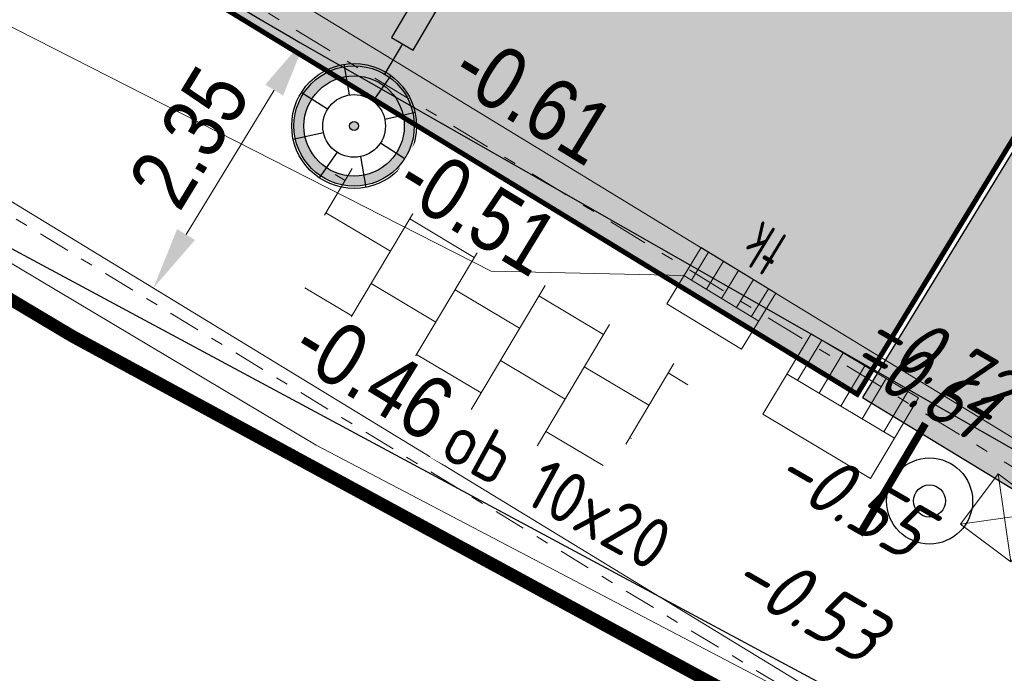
# Model space of a CAD drawing. Header units: metres. Extents: x 111546 to 149831, y 498798 to 507863.
# Tile 923 of 1056: x 111946.44 to 111954.29, y 501844.21 to 501849.42. Entities that reach past the tile are written whole.
import ezdxf
from ezdxf.enums import TextEntityAlignment as Align

# ---------------------------------------------------------------- set-up
doc = ezdxf.new("R2010")
doc.units = ezdxf.units.M
doc.linetypes.add('DASHDOT', pattern=[25.4, 12.7, -6.35, 0, -6.35])
doc.linetypes.add('DASHDOT2', pattern=[12.7, 6.35, -3.175, 0, -3.175])
for name, color, linetype in [('0-hoogte mv-bestaand', 253, 'Continuous'), ('0-hoogte mv-nieuw', 2, 'Continuous'), ('0-werkgrens', 210, 'FENCELINE1'), ('3-NW-HV-316010+318010-Afwerken zandbed voor wegfundering en menggranulaat-opp', 20, 'Continuous'), ('3-nw-verkeersbord-paal-aanlegtek', 2, 'Continuous'), ('3-vw-band-trb-13-15x25', 230, 'Continuous'), ('3-vw-lichtmast- ter (ver)plaatsen-verwijderen', 200, 'Continuous'), ('6-OVL-nw-lichtmast', 7, 'Continuous'), ('6-OVL-nw-lichtmast nr', 2, 'Continuous'), ('V03_KNTTEGELPAD', 252, 'Continuous')]:
    doc.layers.add(name, color=color, linetype=linetype)
for name, color, linetype, lineweight in [('0-kadastrale percelen', 253, 'AI-KADASTRAAL', 9), ('2-YY-kolkleiding HWA 125mm', 150, 'Continuous', 15), ('3-nw-band-ob 10x20', 7, 'Continuous', 13), ('3-nw-band-ob 10x20-achterkant', 7, 'DASHDOT', 13), ('3-nw-band-trb18-20x20-achterkant-stelspecie', 103, 'DASHDOT2', 15), ('3-nw-band-trb18-20x20-voorkant-stelspecie', 103, 'Continuous', 15), ('3-nw-kolk trottoir', 7, 'Continuous', 13), ('3-nw-maatvoering', 181, 'Continuous', 15), ('3-nw-text-20-herinrichting', 7, 'Continuous', 15), ('3-vw-kolk-trottoirkolk', 50, 'Continuous', 13), ('3-vw-object-kunststof paal', 7, 'Continuous', 13), ('3-vw-verharding', 3, 'Continuous', 15)]:
    doc.layers.add(name, color=color, linetype=linetype, lineweight=lineweight)
doc.layers.add('3-nw-menggranulaat', color=7, linetype='Continuous', lineweight=13, true_color=0xebebeb)
doc.styles.get("Standard").update_dxf_attribs({"font": 'isocp-ie.shx'})
doc.styles.add('veysel', font='isocp-ie.shx', dxfattribs={"height": 0.1})
doc.styles.add('Zaanstad', font='ARIALN.TTF')
doc.styles.add('Zaanstad 1-200 2.5mm', font='ARIALN.TTF', dxfattribs={"height": 0.5})
doc.linetypes.add('AI-KADASTRAAL', pattern='A,5.5,-2,["K",Standard,S=1.8,R=0,X=0,Y=-0.9],-2,5.5,-2,[5,NLCS.SHX,S=0.75,R=0,X=0,Y=0],-2', length=19)
doc.linetypes.add('FENCELINE1', pattern='A,6.35,-2.54,[133,ltypeshp.shx,S=2.54,R=0,X=-2.54,Y=0],-2.54,25.4', length=36.83)
doc.dimstyles.new('1-250', dxfattribs={"dimscale": 0.25, "dimtxt": 2, "dimasz": 2, "dimexe": 1, "dimexo": 1, "dimgap": 0.5, "dimtad": 1, "dimzin": 0, "dimdsep": 46, "dimtxsty": 'Zaanstad', "dimcen": 0, "dimclrd": 256, "dimclre": 256, "dimclrt": 256, "dimadec": 0, "dimazin": 0, "dimtfac": 1, "dimtofl": 0, "dimtmove": 0, "dimatfit": 3, "dimfxl": 1, "dimtfill": 1, "dimtolj": 1, "dimtzin": 0, "dimlwd": -1, "dimlwe": -1, "dimarcsym": 0})

# ---------------------------------------------------------------- blocks, each defined once
blk = doc.blocks.new('Q21')
at = {"color": 0, "linetype": 'ByBlock', "lineweight": -2}
for p, q in [((-0.003, 0.25), (0.001, 0.5)), ((-0.1815, 0.172), (-0.3635, 0.3435)), ((0.173, 0.1805), (0.351, 0.353)), ((0.25, 0.0075), (0.5, 0.015)), ((-0.25, -0.0075), (-0.5, -0.015)), ((-0.186, -0.167), (-0.3655, -0.341)), ((0.1825, -0.171), (0.3575, -0.336)), ((-0.0105, -0.25), (-0.014, -0.5))]:
    blk.add_line(p, q, dxfattribs=at)
for radius in [0.498, 0.25]:
    blk.add_circle((0, 0), radius, dxfattribs=at)
blk = doc.blocks.new('*D582')
at = {"layer": '3-nw-maatvoering', "ltscale": 0.01, "transparency": 16777216}
blk.add_line((111948.4684, 501848.8594), (111947.7654, 501847.7069), dxfattribs=at)
for points in [[(111948.3973, 501848.9028), (111948.5396, 501848.816), (111948.7288, 501849.2863)], [(111947.6942, 501847.7503), (111947.8365, 501847.6635), (111947.505, 501847.2801)]]:
    blk.add_solid(points, dxfattribs=at)
at = {"layer": 'Defpoints', "color": 0, "ltscale": 0.01, "transparency": 16777216}
for p in [(111948.7288, 501849.2863), (111947.505, 501847.2801), (111947.505, 501847.2801)]:
    blk.add_point(p, dxfattribs=at)
at = {"layer": '3-nw-maatvoering', "ltscale": 0.01, "transparency": 16777216, "insert": (111947.7922, 501848.4812), "char_height": 0.5, "attachment_point": 5, "rotation": 58.6164, "style": 'Zaanstad', "bg_fill": 3, "box_fill_scale": 1.1, "bg_fill_color": 256, "bg_fill_true_color": 13158600, "bg_fill_transparency": 0}
blk.add_mtext('\\A1;2.35', dxfattribs=at)
blk = doc.blocks.new('6-OVL-LM 5.0m')
at = {"linetype": 'ByBlock', "lineweight": -2}
h = blk.add_hatch(color=0, dxfattribs=at)
h.paths.add_polyline_path([(-0.0025, 0.48, 1), (0.0025, -0.48, 1)])
h.paths.add_polyline_path([(0.0021, -0.4, -1), (-0.0021, 0.4, -1)], flags=16)
h.paths.add_polyline_path([(0.0002, -0.036, -1), (-0.0002, 0.036, -1)], flags=0)
blk.add_hatch(color=0, dxfattribs=at).paths.add_polyline_path([(1.2005, -0.0939), (1.1995, 0.1061), (0.7595, 0.1039), (0.7605, -0.0961)])
at = {"color": 0, "linetype": 'ByBlock', "lineweight": -2}
blk.add_lwpolyline([(0.7605, -0.0961), (1.2005, -0.0939), (1.1995, 0.1061), (0.7595, 0.1039)], close=True, dxfattribs=at)
blk.add_lwpolyline([(0.76, 0.0039), (0.48, 0.0024)], dxfattribs=at)
for radius in [0.48, 0.4, 0.036]:
    blk.add_circle((0, 0), radius, dxfattribs=at)
at = {"layer": '6-OVL-nw-lichtmast nr', "linetype": 'ByBlock', "lineweight": -2, "style": 'Zaanstad'}
blk.add_attdef('MAST', (1.3066, 0.2773), '', height=0.4, dxfattribs=at)
at = {"layer": '6-OVL-nw-lichtmast nr', "linetype": 'ByBlock', "lineweight": -2, "style": 'Zaanstad', "flags": 1}
blk.add_attdef('STRAAT', (1.3066, -0.5834), '', height=0.4, dxfattribs=at)
blk = doc.blocks.new('tgls')
at = {"linetype": 'Continuous'}
for p, q in [((-1.0184, -0.6632), (-1.0184, 0.5749)), ((-0.4184, -0.668), (-0.4184, 0.5726)), ((0.1816, -0.6728), (0.1816, 0.5702)), ((0.7816, -0.6776), (0.7816, 0.5679)), ((-1.0184, 0.3293), (-1.5518, 0.3293)), ((0.1816, 0.3293), (-0.4184, 0.3293)), ((1.2176, 0.3293), (0.7816, 0.3293)), ((-1.6184, -0.6584), (-1.6184, 0.0902)), ((-1.6184, 0.0293), (-1.6354, 0.0293)), ((-0.4184, 0.0293), (-1.0184, 0.0293)), ((0.7816, 0.0293), (0.1816, 0.0293)), ((-1.0184, -0.2707), (-1.6184, -0.2707)), ((0.1816, -0.2707), (-0.4184, -0.2707)), ((1.3816, -0.2707), (0.7816, -0.2707)), ((1.3816, -0.6824), (1.3816, -0.2479)), ((-1.6184, -0.5707), (-1.8025, -0.5707)), ((-0.4184, -0.5707), (-1.0184, -0.5707)), ((0.7816, -0.5707), (0.1816, -0.5707)), ((1.4733, -0.5707), (1.3816, -0.5707))]:
    blk.add_line(p, q, dxfattribs=at)
blk = doc.blocks.new('straatkolk_M')
at = {"linetype": 'Continuous'}
for p, q in [((-0.404, 0.475), (-0.569, -0.255)), ((0.569, 0.255), (-0.404, 0.475)), ((0.569, 0.255), (0.404, -0.475)), ((0.404, -0.475), (-0.569, -0.255))]:
    blk.add_line(p, q, dxfattribs=at)
blk = doc.blocks.new('Bestaande trottoirkolk')
for points in [[(-0.4, 0.3742), (-0.4, 0.7484)], [(-0.2, 0.3742), (-0.2, 0.7484)], [(0, 0.3742), (0, 0.7484)], [(0.2, 0.3742), (0.2, 0.7484)], [(0.4, 0.3742), (0.4, 0.7484)], [(-0.4988, 0.3742), (0.4988, 0.3742)]]:
    blk.add_lwpolyline(points)
at = {"rotation": 12.74062106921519}
blk.add_blockref('straatkolk_M', (0, 0.3742), dxfattribs=at)
blk = doc.blocks.new('3-PAAL KUNSTSTOF')
for p, q in [((-0.3, 0.225), (0.2, -0.275)), ((0.2, 0.225), (-0.3, -0.275))]:
    blk.add_line(p, q)
at = {"flags": 128}
blk.add_lwpolyline([(-0.3, -0.275), (0.2, -0.275), (0.2, 0.225), (-0.3, 0.225)], close=True, dxfattribs=at)
blk = doc.blocks.new('*U738')
blk.add_line((0.225, 0), (-0.225, 0))
for points in [[(-0.28, -0.2619), (-0.28, 0)], [(0, -0.2619), (0, 0)], [(-0.14, -0.2619), (-0.14, 0)], [(0.14, -0.2619), (0.14, 0)], [(0.28, -0.2619), (0.28, 0)], [(0.3491, -0.2619), (-0.3491, -0.2619)]]:
    blk.add_lwpolyline(points)
at = {"xscale": -0.7000000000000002, "yscale": 0.7000000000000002, "zscale": 0.7000000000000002, "rotation": 347.2593789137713}
blk.add_blockref('straatkolk_M', (0, -0.2619), dxfattribs=at)
at = {"linetype": 'DASHDOT', "lineweight": 5, "width": 0.665014}
blk.add_text('tk', height=0.3703, rotation=179.97458, dxfattribs=at).set_placement((0.2142, 0.4382))
blk = doc.blocks.new('paal_verkeersbord')
at = {"const_width": 0.035}
blk.add_lwpolyline([(-0.3, -0.1997), (0.3, -0.2003)], dxfattribs=at)
for radius in [0.2, 0.0745]:
    blk.add_circle((0, 0), radius)

msp = doc.modelspace()

# ---------------------------------------------------------------- linework, layer by layer
at = {"layer": '0-kadastrale percelen', "ltscale": 0.25}
msp.add_lwpolyline([(111948.305, 501829.428), (111954.132, 501843.232), (111948.803, 501846.027), (111944.374, 501848.668), (111942.496, 501850), (111938.897, 501852.553), (111936.334, 501849.829), (111934.859, 501851.146), (111930.143, 501845.989)], dxfattribs=at)
at = {"layer": '3-nw-band-ob 10x20', "ltscale": 0.02}
msp.add_lwpolyline([(111938.7996, 501852.5904), (111954.7431, 501842.8648)], dxfattribs=at)
at = {"layer": '3-nw-band-ob 10x20-achterkant', "ltscale": 0.02}
msp.add_lwpolyline([(111938.8187, 501852.4617), (111954.6814, 501842.7852)], dxfattribs=at)
at = {"layer": 'V03_KNTTEGELPAD'}
msp.add_line((111953.624, 501843.699), (111944.374, 501848.668), dxfattribs=at)

# ---------------------------------------------------------------- block references
at = {"layer": '3-nw-kolk trottoir', "ltscale": 0.05, "rotation": 328.6163991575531}
msp.add_blockref('*U738', (111952.1716, 501847.4204), dxfattribs=at)
at = {"layer": '3-nw-verkeersbord-paal-aanlegtek', "xscale": 1.716311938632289, "yscale": 1.716311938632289, "zscale": 1.716311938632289, "rotation": 239.3988526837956}
msp.add_blockref('paal_verkeersbord', (111953.696, 501845.5809), dxfattribs=at)
at = {"layer": '3-vw-kolk-trottoirkolk', "rotation": 329.1865597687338}
msp.add_blockref('Bestaande trottoirkolk', (111952.7957, 501846.0169), dxfattribs=at)
at = {"layer": '3-vw-lichtmast- ter (ver)plaatsen-verwijderen', "rotation": 190.8255594}
msp.add_blockref('Q21', (111949.106, 501848.573), dxfattribs=at)
at = {"layer": '3-vw-object-kunststof paal', "rotation": 53.06021713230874}
msp.add_blockref('3-PAAL KUNSTSTOF', (111954.3037, 501845.5013), dxfattribs=at)

# ---------------------------------------------------------------- texts
at = {"layer": '0-hoogte mv-bestaand', "style": 'veysel', "oblique": 15}
for s, p in [('-0.72', (111953.6662, 501846.516)), ('-0.61', (111953.5185, 501846.345)), ('-0.55', (111952.962, 501845.4132)), ('-0.53', (111952.6142, 501844.5781))]:
    msp.add_text(s, height=0.45, rotation=330, dxfattribs=at).set_placement(p, align=Align.CENTER)

# ---------------------------------------------------------------- next in the draw order: dimensions: what is measured, and where the dimension line sits
at = {"layer": '3-nw-maatvoering', "ltscale": 0.01}
dim = msp.add_aligned_dim(p1=(111948.7288, 501849.2863), p2=(111947.505, 501847.2801), distance=0, dimstyle='1-250', dxfattribs=at)
dim.commit()
dim.dimension.update_dxf_attribs({"geometry": '*D582', "text_midpoint": (111947.7922, 501848.4812)})

# ---------------------------------------------------------------- next in the draw order: linework, layer by layer
at = {"layer": '3-nw-band-trb18-20x20-achterkant-stelspecie', "ltscale": 0.05, "elevation": 0}
msp.add_lwpolyline([(111938.7978, 501854.7368, -0.106927), (111941.1144, 501853.9311), (111955.0068, 501845.4566)], format="xyb", dxfattribs=at)
at = {"layer": '3-NW-HV-316010+318010-Afwerken zandbed voor wegfundering en menggranulaat-opp'}
msp.add_lwpolyline([(112022.8152, 501980.6823), (112015.7803, 501983.2979), (112012.7309, 501975.0297), (111999.4836, 501939.1108), (111996.2923, 501938.3876), (111992.5179, 501928.7676), (111994.7292, 501926.2197), (111992.7618, 501920.8852), (111990.9535, 501916.2577), (111987.3966, 501907.1552), (111984.5685, 501905.9622), (111979.6175, 501893.2924), (111980.8658, 501890.4421), (111966.3394, 501853.2677, 0.001323), (111965.8609, 501852.0335), (111958.2211, 501851.1683), (111956.6509, 501852.1262), (111953.1617, 501846.4064), (111954.801, 501845.4065), (111961.0159, 501838.2435, 0.005306), (111959.6211, 501833.7311), (111947.8873, 501794.3967, -0.040923)], format="xyb", dxfattribs=at)
at = {"layer": '3-vw-band-trb-13-15x25', "ltscale": 0.1}
msp.add_lwpolyline([(111948.674, 501849.238), (111954.401, 501845.973), (111957.548, 501851.051), (111944.265, 501859.354)], dxfattribs=at)
msp.add_arc((111981.3738, 501905.528), 65.0987, 234.515395, 239.847012, dxfattribs=at)

# ---------------------------------------------------------------- next in the draw order: block references
at = {"layer": '3-vw-verharding', "rotation": 149.2054124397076}
msp.add_blockref('tgls', (111949.9284, 501846.9407), dxfattribs=at)
at = {"layer": '6-OVL-nw-lichtmast', "ltscale": 0.05, "rotation": 59.29410037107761}
msp.add_blockref('6-OVL-LM 5.0m', (111949.106, 501848.573), dxfattribs=at)

# ---------------------------------------------------------------- next in the draw order: texts
at = {"layer": '0-hoogte mv-nieuw', "insert": (111949.8456, 501848.9151), "char_height": 0.5, "attachment_point": 7, "rotation": 328.59953, "style": 'Zaanstad 1-200 2.5mm', "bg_fill": 3, "box_fill_scale": 1.1, "bg_fill_color": 256, "bg_fill_true_color": 13158600, "bg_fill_transparency": 0}
msp.add_mtext('\\A1;-0.61', dxfattribs=at)
at = {"layer": '3-nw-text-20-herinrichting', "color": 0, "insert": (111949.7673, 501845.9467), "char_height": 0.408319, "attachment_point": 7, "rotation": 331.3262, "style": 'veysel', "bg_fill": 3, "box_fill_scale": 1.1, "bg_fill_color": 256, "bg_fill_true_color": 13158600, "bg_fill_transparency": 0}
msp.add_mtext('\\A1;ob 10x20', dxfattribs=at)

# ---------------------------------------------------------------- next in the draw order: texts
at = {"layer": '0-hoogte mv-nieuw', "insert": (111949.4014, 501848.0306), "char_height": 0.5, "attachment_point": 7, "rotation": 328.59953, "style": 'Zaanstad 1-200 2.5mm', "bg_fill": 3, "box_fill_scale": 1.1, "bg_fill_color": 256, "bg_fill_true_color": 13158600, "bg_fill_transparency": 0}
msp.add_mtext('\\A1;-0.51', dxfattribs=at)

# ---------------------------------------------------------------- next in the draw order: linework, layer by layer
at = {"layer": '2-YY-kolkleiding HWA 125mm', "ltscale": 0.06, "elevation": 0}
msp.add_lwpolyline([(111951.7371, 501847.3786), (111950.1987, 501847.4143), (111931.883, 501856.744)], dxfattribs=at)

# ---------------------------------------------------------------- next in the draw order: texts
at = {"layer": '0-hoogte mv-nieuw', "insert": (111948.571, 501846.711), "char_height": 0.5, "attachment_point": 7, "rotation": 328.59953, "style": 'Zaanstad 1-200 2.5mm', "bg_fill": 3, "box_fill_scale": 1.1, "bg_fill_color": 256, "bg_fill_true_color": 13158600, "bg_fill_transparency": 0}
msp.add_mtext('\\A1;-0.46', dxfattribs=at)

# ---------------------------------------------------------------- next in the draw order: hatches: boundary and pattern name
at = {"layer": '3-nw-menggranulaat', "ltscale": 0.02}
h = msp.add_hatch(color=256, dxfattribs=at)
h.dxf.hatch_style = 1
edge = h.paths.add_edge_path(flags=17)
edge.add_line((111945.4205, 501891.0356), (111945.6729, 501890.794))
edge.add_line((111945.6729, 501890.794), (111945.6874, 501890.807))
edge.add_line((111945.6874, 501890.807), (111945.7046, 501890.8177))
edge.add_line((111945.7046, 501890.8177), (111945.7238, 501890.8259))
edge.add_line((111945.7238, 501890.8259), (111945.7445, 501890.8318))
edge.add_line((111945.7445, 501890.8318), (111945.7662, 501890.8351))
edge.add_line((111945.7662, 501890.8351), (111945.7883, 501890.836))
edge.add_line((111945.7883, 501890.836), (111945.8102, 501890.8344))
edge.add_line((111945.8102, 501890.8344), (111945.8314, 501890.8303))
edge.add_line((111945.8314, 501890.8303), (111945.8513, 501890.8237))
edge.add_line((111945.8513, 501890.8237), (111945.8693, 501890.8145))
edge.add_line((111945.8693, 501890.8145), (111945.8849, 501890.8028))
edge.add_arc((111943.4234, 501888.1077), 3.65, -30.75903, 47.59341, ccw=False)
edge.add_line((111946.56, 501886.241), (111946.396, 501885.9655))
edge.add_line((111946.396, 501885.9655), (111953.9762, 501881.4542))
edge.add_line((111953.9762, 501881.4542), (111958.2826, 501888.69))
edge.add_line((111958.2826, 501888.69), (111956.8741, 501889.9773))
edge.add_line((111956.8741, 501889.9773), (111951.4568, 501894.3664))
edge.add_line((111951.4568, 501894.3664), (111933.3048, 501910.9454))
edge.add_arc((111934.4175, 501912.1637), 1.65, 137.59341, 227.59341, ccw=False)
edge.add_line((111933.1992, 501913.2764), (111952.7546, 501934.6874))
edge.add_line((111952.7546, 501934.6874), (111952.7652, 501934.6999))
edge.add_line((111952.7652, 501934.6999), (111952.7884, 501934.7244))
edge.add_line((111952.7884, 501934.7244), (111958.8189, 501941.3271))
edge.add_arc((111962.9907, 501937.5168), 5.65, 65.58791, 137.59341, ccw=False)
edge.add_line((111965.3258, 501942.6617), (111990.2953, 501931.3286))
edge.add_line((111990.2953, 501931.3286), (111992.5123, 501928.7742))
edge.add_line((111992.5123, 501928.7742), (111996.2832, 501938.3855))
edge.add_line((111996.2832, 501938.3855), (111993.0828, 501937.6602))
edge.add_line((111993.0828, 501937.6602), (111947.8566, 501958.1872))
edge.add_line((111947.8566, 501958.1872), (111944.1829, 501950.2846))
edge.add_line((111944.1829, 501950.2846), (111946.0273, 501949.4554))
edge.add_arc((111943.3152, 501943.3934), 6.641, -41.72574, 65.89655, ccw=False)
edge.add_line((111948.2716, 501938.9734), (111948.2104, 501938.9056))
edge.add_line((111948.2104, 501938.9056), (111948.1767, 501938.8686))
edge.add_line((111948.1767, 501938.8686), (111919.7385, 501908.7564))
edge.add_line((111919.7385, 501908.7564), (111924.5965, 501904.3126))
edge.add_line((111924.5965, 501904.3126), (111926.7841, 501906.8548))
edge.add_line((111926.7841, 501906.8548), (111926.8718, 501906.9396))
edge.add_arc((111927.9845, 501905.4644), 1.8478, 39.9448, 127.02577, ccw=False)
edge.add_line((111929.4011, 501906.6508), (111929.3935, 501906.5287))
edge.add_line((111929.3935, 501906.5287), (111929.4066, 501906.5141))
edge.add_line((111929.4066, 501906.5141), (111929.4175, 501906.497))
edge.add_line((111929.4175, 501906.497), (111929.426, 501906.4777))
edge.add_line((111929.426, 501906.4777), (111929.4321, 501906.4569))
edge.add_line((111929.4321, 501906.4569), (111929.4359, 501906.4352))
edge.add_line((111929.4359, 501906.4352), (111929.4371, 501906.4131))
edge.add_line((111929.4371, 501906.4131), (111929.4359, 501906.3911))
edge.add_line((111929.4359, 501906.3911), (111929.4321, 501906.3699))
edge.add_line((111929.4321, 501906.3699), (111929.4257, 501906.35))
edge.add_line((111929.4257, 501906.35), (111929.4167, 501906.3319))
edge.add_line((111929.4167, 501906.3319), (111929.338, 501906.2428))
edge.add_line((111929.338, 501906.2428), (111945.4205, 501891.0356))
edge = h.paths.add_edge_path()
edge.add_line((111939.0689, 501884.2217), (111923.2649, 501898.6751))
edge.add_line((111923.2649, 501898.6751), (111923.0035, 501899.3073))
edge.add_line((111923.0035, 501899.3073), (111922.989, 501899.2943))
edge.add_line((111922.989, 501899.2943), (111922.9719, 501899.2837))
edge.add_line((111922.9719, 501899.2837), (111922.9527, 501899.2756))
edge.add_line((111922.9527, 501899.2756), (111922.932, 501899.2699))
edge.add_line((111922.932, 501899.2699), (111922.9104, 501899.2666))
edge.add_line((111922.9104, 501899.2666), (111922.8883, 501899.2659))
edge.add_line((111922.8883, 501899.2659), (111922.8665, 501899.2676))
edge.add_line((111922.8665, 501899.2676), (111922.8453, 501899.2718))
edge.add_line((111922.8453, 501899.2718), (111922.8254, 501899.2785))
edge.add_line((111922.8254, 501899.2785), (111922.8074, 501899.2877))
edge.add_line((111922.8074, 501899.2877), (111922.7918, 501899.2994))
edge.add_line((111922.7918, 501899.2994), (111922.7244, 501899.361))
edge.add_arc((111923.7904, 501900.8134), 1.8016, 142.46827, 233.72181, ccw=False)
edge.add_line((111922.3617, 501901.9109), (111924.5902, 501904.3072))
edge.add_line((111924.5902, 501904.3072), (111919.7344, 501908.7519))
edge.add_line((111919.7344, 501908.7519), (111909.1625, 501897.0827))
edge.add_line((111909.1625, 501897.0827), (111913.8523, 501892.7753))
edge.add_line((111913.8523, 501892.7753), (111915.8761, 501894.9148))
edge.add_arc((111917.0874, 501893.8799), 1.5932, 61.0323, 139.48943, ccw=False)
edge.add_line((111917.8591, 501895.2738), (111918.9555, 501894.4073))
edge.add_line((111918.9555, 501894.4073), (111918.9686, 501894.3928))
edge.add_line((111918.9686, 501894.3928), (111918.9794, 501894.3756))
edge.add_line((111918.9794, 501894.3756), (111918.9879, 501894.3564))
edge.add_line((111918.9879, 501894.3564), (111918.9939, 501894.3357))
edge.add_line((111918.9939, 501894.3357), (111918.9976, 501894.314))
edge.add_line((111918.9976, 501894.314), (111918.9988, 501894.2919))
edge.add_line((111918.9988, 501894.2919), (111918.9974, 501894.27))
edge.add_line((111918.9974, 501894.27), (111918.9936, 501894.2488))
edge.add_line((111918.9936, 501894.2488), (111918.9871, 501894.2289))
edge.add_line((111918.9871, 501894.2289), (111918.9781, 501894.2108))
edge.add_line((111918.9781, 501894.2108), (111918.9664, 501894.1952))
edge.add_line((111918.9664, 501894.1952), (111937.2225, 501877.2639))
edge.add_line((111937.2225, 501877.2639), (111937.3506, 501877.4043))
edge.add_line((111937.3506, 501877.4043), (111937.3651, 501877.4173))
edge.add_line((111937.3651, 501877.4173), (111937.3822, 501877.4279))
edge.add_line((111937.3822, 501877.4279), (111937.4014, 501877.4361))
edge.add_line((111937.4014, 501877.4361), (111937.4221, 501877.4419))
edge.add_line((111937.4221, 501877.4419), (111937.4437, 501877.4452))
edge.add_line((111937.4437, 501877.4452), (111937.4658, 501877.446))
edge.add_line((111937.4658, 501877.446), (111937.4876, 501877.4444))
edge.add_line((111937.4876, 501877.4444), (111937.5088, 501877.4403))
edge.add_line((111937.5088, 501877.4403), (111937.5286, 501877.4336))
edge.add_line((111937.5286, 501877.4336), (111937.5466, 501877.4245))
edge.add_line((111937.5466, 501877.4245), (111937.5622, 501877.4128))
edge.add_line((111937.5622, 501877.4128), (111938.7544, 501876.3239))
edge.add_arc((111936.2929, 501873.6289), 3.65, -30.75903, 47.59341, ccw=False)
edge.add_line((111939.4294, 501871.7622), (111938.385, 501870.0074))
edge.add_arc((111935.2485, 501871.8741), 3.65, 245.34011, 329.24097, ccw=False)
edge.add_line((111933.7256, 501868.557), (111929.0206, 501864.0685))
edge.add_arc((111924.456, 501860.7388), 5.65, -42.41791, 36.11015, ccw=False)
edge.add_line((111928.6271, 501856.9276), (111889.9448, 501814.5917))
edge.add_line((111889.9448, 501814.5917), (111889.9191, 501814.5632))
edge.add_line((111889.9191, 501814.5632), (111886.2337, 501810.5301))
edge.add_arc((111888.7069, 501808.2704), 3.35, 137.58209, 197.54111)
edge.add_line((111885.5126, 501807.2607), (111890.1896, 501792.4643))
edge.add_arc((111884.8023, 501790.7615), 5.65, -42.58489, 17.54111, ccw=False)
edge.add_line((111888.9623, 501786.9382), (111860.4469, 501755.9116))
edge.add_line((111860.4469, 501755.9116), (111859.2031, 501754.8538))
edge.add_arc((111856.663, 501757.1884), 3.45, 227.41511, 317.41511, ccw=False)
edge.add_line((111854.3284, 501754.6482), (111853.4568, 501755.1777))
edge.add_line((111853.4568, 501755.1777), (111841.6617, 501766.0181))
edge.add_line((111841.6617, 501766.0181), (111839.7535, 501767.7719))
edge.add_line((111839.7535, 501767.7719), (111835.8964, 501763.5751))
edge.add_line((111835.8964, 501763.5751), (111836.3161, 501763.1893))
edge.add_line((111836.3161, 501763.1893), (111876.9192, 501725.8727))
edge.add_line((111876.9192, 501725.8727), (111896.1196, 501708.2263))
edge.add_line((111896.1196, 501708.2263), (111899.9767, 501712.4231))
edge.add_line((111899.9767, 501712.4231), (111865.4492, 501744.1559))
edge.add_line((111865.4492, 501744.1559), (111865.3726, 501744.498))
edge.add_arc((111868.3838, 501747.7744), 4.45, 137.6472, 227.41511, ccw=False)
edge.add_line((111865.0952, 501750.7724), (111898.3784, 501787.2824))
edge.add_arc((111895.9027, 501789.5392), 3.35, 317.64716, 383.53609)
edge.add_line((111898.974, 501790.877), (111897.9326, 501793.2678))
edge.add_line((111897.9326, 501793.2678), (111893.2508, 501804.0168))
edge.add_arc((111897.6973, 501805.9535), 4.85, 137.58209, 203.53609, ccw=False)
edge.add_line((111894.1169, 501809.225), (111896.1368, 501811.4357))
edge.add_line((111896.1368, 501811.4357), (111933.9229, 501852.7908))
edge.add_arc((111938.094, 501848.9797), 5.65, 58.6164, 137.58209, ccw=False)
edge.add_line((111941.0363, 501853.8031), (111953.1191, 501846.4325))
edge.add_line((111953.1191, 501846.4325), (111956.6082, 501852.1523))
edge.add_line((111956.6082, 501852.1523), (111946.6541, 501858.2243))
edge.add_arc((111949.5965, 501863.0477), 5.65, 149.24097, 238.6164, ccw=False)
edge.add_line((111944.7413, 501865.9373), (111953.9493, 501881.412))
edge.add_line((111953.9493, 501881.412), (111946.3755, 501885.9311))
edge.add_line((111946.3755, 501885.9311), (111945.5156, 501884.4862))
edge.add_arc((111942.3791, 501886.3529), 3.65, 227.59341, 329.24097, ccw=False)
edge.add_line((111939.9176, 501883.6579), (111939.889, 501883.6834))
edge.add_line((111939.889, 501883.6834), (111939.8577, 501883.7108))
edge.add_line((111939.8577, 501883.7108), (111939.7902, 501883.77))
edge.add_line((111939.7902, 501883.77), (111939.7218, 501883.8337))
edge.add_line((111939.7218, 501883.8337), (111939.6895, 501883.8666))
edge.add_line((111939.6895, 501883.8666), (111939.6596, 501883.8999))
edge.add_line((111939.6596, 501883.8999), (111939.6328, 501883.9333))
edge.add_line((111939.6328, 501883.9333), (111939.6101, 501883.9666))
edge.add_line((111939.6101, 501883.9666), (111939.5924, 501883.9996))
edge.add_line((111939.5924, 501883.9996), (111939.5804, 501884.032))
edge.add_line((111939.5804, 501884.032), (111939.5751, 501884.0637))
edge.add_line((111939.5751, 501884.0637), (111939.5772, 501884.0942))
edge.add_line((111939.5772, 501884.0942), (111939.5814, 501884.109))
edge.add_line((111939.5814, 501884.109), (111939.5877, 501884.1235))
edge.add_line((111939.5877, 501884.1235), (111939.5963, 501884.1376))
edge.add_line((111939.5963, 501884.1376), (111939.3596, 501884.0053))
edge.add_line((111939.3596, 501884.0053), (111939.0689, 501884.2217))
edge = h.paths.add_edge_path(flags=17)
edge.add_line((111933.0577, 501869.1111), (111912.895, 501887.549))
edge.add_line((111912.895, 501887.549), (111912.8805, 501887.5359))
edge.add_line((111912.8805, 501887.5359), (111912.8633, 501887.5253))
edge.add_line((111912.8633, 501887.5253), (111912.8441, 501887.517))
edge.add_line((111912.8441, 501887.517), (111912.8234, 501887.5112))
edge.add_line((111912.8234, 501887.5112), (111912.8017, 501887.5079))
edge.add_line((111912.8017, 501887.5079), (111912.7796, 501887.507))
edge.add_line((111912.7796, 501887.507), (111912.7577, 501887.5086))
edge.add_line((111912.7577, 501887.5086), (111912.7366, 501887.5127))
edge.add_line((111912.7366, 501887.5127), (111912.7167, 501887.5193))
edge.add_line((111912.7167, 501887.5193), (111912.6986, 501887.5285))
edge.add_line((111912.6986, 501887.5285), (111912.683, 501887.5402))
edge.add_line((111912.683, 501887.5402), (111912.2714, 501887.9162))
edge.add_arc((111913.4223, 501889.4072), 1.8836, 145.26236, 232.33447, ccw=False)
edge.add_line((111911.8745, 501890.4805), (111913.8494, 501892.7722))
edge.add_line((111913.8494, 501892.7722), (111909.1549, 501897.0744))
edge.add_line((111909.1549, 501897.0744), (111901.8785, 501889.0129))
edge.add_line((111901.8785, 501889.0129), (111928.2662, 501864.9107))
edge.add_arc((111924.456, 501860.7388), 5.65, 37.7584, 47.59468, ccw=False)
edge.add_line((111928.9229, 501864.1984), (111933.6754, 501868.5805))
edge.add_arc((111935.2485, 501871.8741), 3.65, 233.53134, 244.47053, ccw=False)
edge.add_line((111933.079, 501868.9388), (111933.0701, 501868.9465))
edge.add_line((111933.0701, 501868.9465), (111933.0624, 501868.9556))
edge.add_line((111933.0624, 501868.9556), (111933.0558, 501868.9659))
edge.add_line((111933.0558, 501868.9659), (111933.0502, 501868.9772))
edge.add_line((111933.0502, 501868.9772), (111933.0458, 501868.9893))
edge.add_line((111933.0458, 501868.9893), (111933.0424, 501869.0021))
edge.add_line((111933.0424, 501869.0021), (111933.039, 501869.0288))
edge.add_line((111933.039, 501869.0288), (111933.0399, 501869.056))
edge.add_line((111933.0399, 501869.056), (111933.0451, 501869.0822))
edge.add_line((111933.0451, 501869.0822), (111933.0493, 501869.0944))
edge.add_line((111933.0493, 501869.0944), (111933.0545, 501869.1059))
edge.add_line((111933.0545, 501869.1059), (111933.0608, 501869.1163))
edge.add_line((111933.0608, 501869.1163), (111933.0682, 501869.1256))
edge.add_line((111933.0682, 501869.1256), (111933.0577, 501869.1111))
edge = h.paths.add_edge_path()
edge.add_line((111992.5179, 501928.7676), (111994.7292, 501926.2197))
edge.add_line((111994.7292, 501926.2197), (111992.7618, 501920.8852))
edge.add_line((111992.7618, 501920.8852), (111990.9535, 501916.2577))
edge.add_line((111990.9535, 501916.2577), (111987.3966, 501907.1552))
edge.add_line((111987.3966, 501907.1552), (111984.5685, 501905.9622))
edge.add_line((111984.5685, 501905.9622), (111979.6175, 501893.2924))
edge.add_line((111979.6175, 501893.2924), (111980.8658, 501890.4421))
edge.add_line((111980.8658, 501890.4421), (111966.3394, 501853.2677))
edge.add_arc((112199.3326, 501762.2227), 250.15, 158.656294, 158.959504)
edge.add_line((111965.8609, 501852.0335), (111958.2211, 501851.1683))
edge.add_line((111958.2211, 501851.1683), (111956.6509, 501852.1262))
edge.add_line((111956.6509, 501852.1262), (111953.1617, 501846.4064))
edge.add_line((111953.1617, 501846.4064), (111954.801, 501845.4065))
edge.add_line((111954.801, 501845.4065), (111961.2929, 501839.1012))
edge.add_arc((112172.9168, 501770.2756), 222.5345, 161.984141, 163.432257)
edge.add_line((111959.6211, 501833.7311), (111947.8873, 501794.3967))
edge.add_arc((111619.3818, 501892.3933), 342.8107, 334.016078, 343.389614, ccw=False)
edge.add_line((111927.5402, 501742.2014), (111914.6403, 501718.2034))
edge.add_arc((111619.3446, 501892.406), 342.85, 327.803063, 329.462534, ccw=False)
edge.add_line((111909.4717, 501709.7249), (111902.159, 501710.4174))
edge.add_line((111902.159, 501710.4174), (111900.0135, 501712.3893))
edge.add_line((111900.0135, 501712.3893), (111896.1564, 501708.1925))
edge.add_line((111896.1564, 501708.1925), (111898.3692, 501706.1588))
edge.add_line((111898.3692, 501706.1588), (111901.9376, 501698.2777))
edge.add_arc((111620.0913, 501891.8095), 341.8946, 319.976566, 325.524268, ccw=False)
edge.add_line((111881.9079, 501671.9368), (111875.8132, 501664.6874))
edge.add_line((111875.8132, 501664.6874), (111881.8015, 501659.8582))
edge.add_line((111881.8015, 501659.8582), (111887.6852, 501667.154))
edge.add_arc((111619.6416, 501892.2362), 350.0133, 319.979072, 330.881819)
edge.add_line((111925.4195, 501721.9153), (111934.2415, 501738.8209))
edge.add_arc((111619.6416, 501892.2362), 350.0133, 334.00373, 336.636623)
edge.add_line((111940.9568, 501753.4345), (111946.615, 501767.3333))
edge.add_arc((111619.5305, 501892.3164), 350.15, 339.087525, 343.389614)
edge.add_line((111955.069, 501792.2218), (111966.8024, 501831.5546))
edge.add_arc((112199.5184, 501762.133), 242.85, 158.656294, 163.389614, ccw=False)
edge.add_line((111973.3246, 501850.5211), (111996.8969, 501910.8449))
edge.add_line((111996.8969, 501910.8449), (111999.7725, 501918.2039))
edge.add_line((111999.7725, 501918.2039), (112014.2094, 501957.3484))
edge.add_line((112014.2094, 501957.3484), (112017.327, 501965.8015))
edge.add_line((112017.327, 501965.8015), (112023.9953, 501969.4553))
edge.add_line((112023.9953, 501969.4553), (112025.9918, 501974.4606))
edge.add_line((112025.9918, 501974.4606), (112023.5855, 501976.2269))
edge.add_line((112023.5855, 501976.2269), (112024.3517, 501978.5545))
edge.add_line((112024.3517, 501978.5545), (112022.3088, 501979.3064))
edge.add_line((112022.3088, 501979.3064), (112022.8152, 501980.6823))
edge.add_line((112022.8152, 501980.6823), (112015.7803, 501983.2979))
edge.add_line((112015.7803, 501983.2979), (112012.7309, 501975.0297))
edge.add_line((112012.7309, 501975.0297), (111999.4836, 501939.1108))
edge.add_line((111999.4836, 501939.1108), (111996.2923, 501938.3876))
edge.add_line((111996.2923, 501938.3876), (111992.5179, 501928.7676))
edge = h.paths.add_edge_path()
edge.add_line((112022.6664, 501569.4539), (112021.9525, 501567.8914))
edge.add_arc((112022.5437, 501567.6213), 0.65, 155.44535, 245.26702)
edge.add_line((112022.2718, 501567.0309), (112030.4099, 501563.2821))
edge.add_arc((112030.6818, 501563.8725), 0.65, 245.26702, 335.61275)
edge.add_line((112031.2738, 501563.6041), (112031.7526, 501564.6357))
edge.add_line((112031.7526, 501564.6357), (112037.7391, 501577.621))
edge.add_line((112037.7391, 501577.621), (112039.5258, 501581.518))
edge.add_line((112039.5258, 501581.518), (112043.4029, 501579.7321))
edge.add_line((112043.4029, 501579.7321), (112042.2053, 501577.1324))
edge.add_arc((112042.7957, 501576.8604), 0.65, 155.26702, 244.8963)
edge.add_line((112042.5199, 501576.2718), (112043.6841, 501575.7264))
edge.add_line((112043.6841, 501575.7264), (112037.3742, 501562.0284))
edge.add_line((112037.3742, 501562.0284), (112036.9034, 501561.0065))
edge.add_arc((112037.4938, 501560.7346), 0.65, 155.26702, 245.26702)
edge.add_line((112037.2219, 501560.1442), (112070.2963, 501544.9086))
edge.add_line((112070.2963, 501544.9086), (112090.0758, 501535.7972))
edge.add_line((112090.0758, 501535.7972), (112106.9799, 501528.0104))
edge.add_line((112106.9799, 501528.0104), (112102.6804, 501518.6766))
edge.add_line((112102.6804, 501518.6766), (112096.6219, 501521.4671))
edge.add_line((112096.6219, 501521.4671), (112098.0341, 501524.5333))
edge.add_line((112098.0341, 501524.5333), (112072.1423, 501536.474))
edge.add_line((112072.1423, 501536.474), (112068.2561, 501528.0329))
edge.add_line((112068.2561, 501528.0329), (112094.1523, 501516.1055))
edge.add_line((112094.1523, 501516.1055), (112096.6009, 501521.4217))
edge.add_line((112096.6009, 501521.4217), (112102.6595, 501518.6312))
edge.add_line((112102.6595, 501518.6312), (112097.7794, 501508.0373))
edge.add_line((112097.7794, 501508.0373), (112065.7267, 501522.8023))
edge.add_line((112065.7267, 501522.8023), (112072.124, 501536.69))
edge.add_line((112072.124, 501536.69), (112023.5558, 501559.0627))
edge.add_arc((112021.6103, 501554.8393), 4.65, 65.26702, 155.26702)
edge.add_line((112017.3868, 501556.7848), (112004.8207, 501529.5055))
edge.add_line((112004.8207, 501529.5055), (111991.5629, 501500.7245))
edge.add_line((111991.5629, 501500.7245), (111991.191, 501493.9811))
edge.add_line((111991.191, 501493.9811), (111981.4392, 501500.8561))
edge.add_line((111981.4392, 501500.8561), (111985.3353, 501503.2189))
edge.add_line((111985.3353, 501503.2189), (111995.4999, 501525.2871))
edge.add_line((111995.4999, 501525.2871), (112013.4446, 501564.2406))
edge.add_line((112013.4446, 501564.2406), (112022.0681, 501582.9609))
edge.add_line((112022.0681, 501582.9609), (112027.6993, 501580.3669))
edge.add_line((112027.6993, 501580.3669), (112027.4871, 501579.9062))
edge.add_line((112027.4871, 501579.9062), (112022.6664, 501569.4539))

# ---------------------------------------------------------------- next in the draw order: linework, layer by layer
at = {"layer": '0-werkgrens', "ltscale": 0.1, "const_width": 0.1}
msp.add_lwpolyline([(111934.8768, 501850.795), (111895.4923, 501807.727), (111911.8354, 501792.9797), (111913.3422, 501791.62), (111920.8155, 501799.6938), (111931.8157, 501811.5855), (111939.1216, 501819.5348), (111946.3497, 501827.5526), (111948.0901, 501829.5617), (111953.8135, 501843.1204), (111946.857, 501846.8963), (111944.2375, 501848.4584), (111938.9344, 501852.2196), (111936.4267, 501849.411)], close=True, dxfattribs=at)
at = {"layer": '3-nw-band-trb18-20x20-voorkant-stelspecie', "elevation": 0}
msp.add_lwpolyline([(111941.2067, 501854.1091), (111955.1109, 501845.6274)], dxfattribs=at)
at = {"layer": '3-NW-HV-316010+318010-Afwerken zandbed voor wegfundering en menggranulaat-opp', "const_width": 0.04}
msp.add_lwpolyline([(111897.9326, 501793.2678), (111893.2508, 501804.0168, -0.295995), (111894.1169, 501809.225), (111896.1368, 501811.4357), (111933.9229, 501852.7908, -0.358868), (111941.0363, 501853.8031), (111953.1191, 501846.4325), (111956.6082, 501852.1523), (111946.6541, 501858.2243, -0.411024), (111944.7413, 501865.9373)], format="xyb", dxfattribs=at)

doc.saveas('drawing.dxf')
